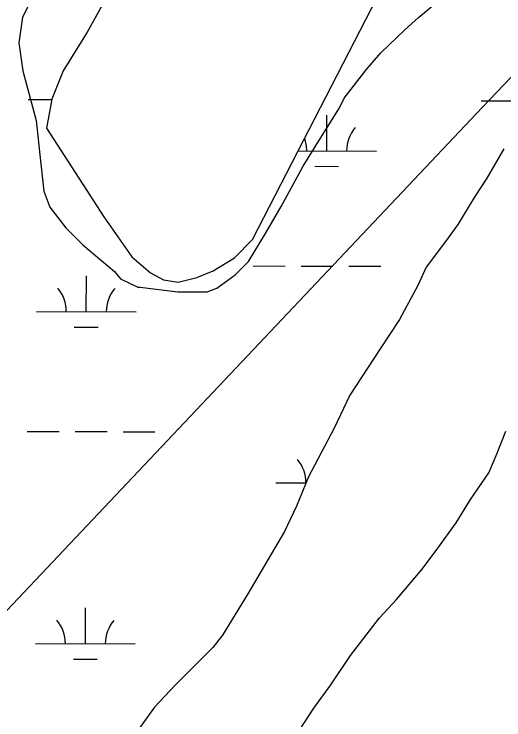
# Model space of a CAD drawing. Extents: x 3161665 to 3199565, y 885729 to 911164.
# Drawn here: x 3167730 to 3168220, y 900624 to 901332 of the extents above; entities that cross this region are included whole.
import ezdxf

# ---------------------------------------------------------------- set-up
doc = ezdxf.new("R2010")
doc.units = 0
for name, color, linetype in [('V-ROAD-CNTR', 7, 'Continuous'), ('V-SITE-VEGE', 7, 'Continuous'), ('V-WETL-SWMP', 7, 'Continuous')]:
    doc.layers.add(name, color=color, linetype=linetype)

msp = doc.modelspace()

# ---------------------------------------------------------------- linework, layer by layer
at = {"layer": 'V-ROAD-CNTR'}
msp.add_lwpolyline([(3168946.16, 902701.5), (3168955.19, 902630.45), (3168961.47, 902535.92), (3168961.45, 902441.41), (3168955.85, 902353.45), (3168941.66, 902266.07), (3168918.08, 902177.69), (3168890.12, 902100.2), (3168863.3, 902033.59), (3168829.59, 901958.4), (3168794.35, 901901.35), (3168736.74, 901818.26), (3168666.19, 901730.64), (3168563.16, 901615.76), (3168462.22, 901514.43), (3168198.97, 901238.47), (3167670.16, 900679.22), (3166933.61, 899908.02), (3166499.21, 899453.99), (3166011.13, 898943.89)], dxfattribs=at)
at = {"layer": 'V-SITE-VEGE'}
for p, q in [((3167746.65, 901345.79), (3167738.14, 901328.68)), ((3168134.74, 901328.38), (3168155.44, 901345.51)), ((3167738.14, 901328.68), (3167734.54, 901303.05)), ((3168121.34, 901316.14), (3168134.74, 901328.38)), ((3168096.99, 901292.9), (3168121.34, 901316.14)), ((3167734.54, 901303.05), (3167738.27, 901274.99)), ((3168082.39, 901275.79), (3168096.99, 901292.9)), ((3167738.27, 901274.99), (3167751.81, 901224.99)), ((3168060.49, 901247.66), (3168082.39, 901275.79)), ((3168055.63, 901237.89), (3168060.49, 901247.66)), ((3168034.96, 901204.9), (3168055.63, 901237.89)), ((3167751.81, 901224.99), (3167755.55, 901190.83)), ((3168019.16, 901179.24), (3168034.96, 901204.9)), ((3168220.46, 901196.78), (3168203.45, 901167.46)), ((3167755.55, 901190.83), (3167759.29, 901154.23)), ((3167997.28, 901138.92), (3168019.16, 901179.24)), ((3168203.45, 901167.46), (3168191.28, 901149.13)), ((3167759.29, 901154.23), (3167765.43, 901138.38)), ((3168191.28, 901149.13), (3168174.27, 901121.02)), ((3167765.43, 901138.38), (3167781.34, 901117.67)), ((3167981.48, 901112.04), (3167997.28, 901138.92)), ((3168174.27, 901121.02), (3168162.1, 901103.91)), ((3167781.34, 901117.67), (3167798.46, 901100.63)), ((3167964.46, 901083.93), (3167981.48, 901112.04)), ((3167798.46, 901100.63), (3167830.25, 901073.86)), ((3168162.1, 901103.91), (3168142.64, 901078.24)), ((3167951.07, 901070.47), (3167964.46, 901083.93)), ((3168142.64, 901078.24), (3168134.14, 901059.91)), ((3167830.25, 901073.86), (3167836.37, 901066.55)), ((3167836.37, 901066.55), (3167853.48, 901058.05)), ((3167932.8, 901057.01), (3167951.07, 901070.47)), ((3167853.48, 901058.05), (3167855.92, 901058.05)), ((3167855.92, 901058.05), (3167893.76, 901053.26)), ((3167923.04, 901053.32), (3167932.8, 901057.01)), ((3168134.14, 901059.91), (3168115.91, 901025.7)), ((3167893.76, 901053.26), (3167923.04, 901053.32)), ((3168115.91, 901025.7), (3168096.46, 900996.37)), ((3168096.46, 900996.37), (3168066.05, 900949.93)), ((3168066.05, 900949.93), (3168050.27, 900916.95)), ((3168050.27, 900916.95), (3168024.75, 900868.08)), ((3168213.84, 900891.7), (3168222.34, 900913.68)), ((3168205.35, 900872.15), (3168213.84, 900891.7)), ((3168024.75, 900868.08), (3168012.62, 900838.76)), ((3168187.1, 900845.26), (3168205.35, 900872.15)), ((3168172.51, 900822.05), (3168187.1, 900845.26)), ((3168012.62, 900838.76), (3168000.47, 900813.11)), ((3168154.27, 900796.38), (3168172.51, 900822.05)), ((3168000.47, 900813.11), (3167964.01, 900750.79)), ((3168138.45, 900775.6), (3168154.27, 900796.38)), ((3168112.9, 900745.03), (3168138.45, 900775.6)), ((3167964.01, 900750.79), (3167938.48, 900709.24)), ((3168095.86, 900726.69), (3168112.9, 900745.03)), ((3168066.66, 900688.79), (3168095.86, 900726.69)), ((3167938.48, 900709.24), (3167928.75, 900697.02)), ((3167928.75, 900697.02), (3167891, 900659.1)), ((3168047.2, 900659.46), (3168066.66, 900688.79)), ((3167891, 900659.1), (3167870.31, 900637.08)), ((3168030.17, 900636.23), (3168047.2, 900659.46)), ((3167870.31, 900637.08), (3167847.2, 900605.3)), ((3168005.85, 900599.57), (3168030.17, 900636.23))]:
    msp.add_line(p, q, dxfattribs=at)
at = {"layer": 'V-WETL-SWMP'}
for p, q in [((3167954.15, 901586.09), (3167802.91, 901313.75)), ((3167968.48, 901105.85), (3168096.5, 901354.27)), ((3167802.91, 901313.75), (3167778.74, 901274.84)), ((3167778.74, 901274.84), (3167767.56, 901246.41)), ((3167743.73, 901246.18), (3167767.51, 901246.12)), ((3167767.56, 901246.41), (3167762.11, 901217.41)), ((3168197.64, 901244.93), (3168229.64, 901244.84)), ((3168042.9, 901194.62), (3168043, 901230.62)), ((3167762.11, 901217.41), (3167819.51, 901128.59)), ((3168014.26, 901194.69), (3168092.9, 901194.48)), ((3168220.46, 901196.79), (3168203.44, 901167.46)), ((3168030.86, 901179.22), (3168054.86, 901179.15)), ((3168203.44, 901167.46), (3168191.28, 901149.13)), ((3168191.28, 901149.13), (3168174.26, 901121.02)), ((3167819.51, 901128.59), (3167847.61, 901088.41)), ((3168174.26, 901121.02), (3168162.1, 901103.91)), ((3167950.37, 901087.47), (3167968.48, 901105.85)), ((3168162.1, 901103.91), (3168142.63, 901078.24)), ((3167847.61, 901088.41), (3167866.19, 901072.48)), ((3167929.1, 901074.6), (3167950.37, 901087.47)), ((3167969.18, 901079.39), (3168001.18, 901079.3)), ((3168017.18, 901079.25), (3168049.18, 901079.17)), ((3168065.18, 901079.12), (3168097.18, 901079.03)), ((3168142.63, 901078.24), (3168134.13, 901059.91)), ((3167866.19, 901072.48), (3167879.22, 901065.61)), ((3167912.75, 901067.85), (3167929.1, 901074.6)), ((3167801.99, 901033.42), (3167802.09, 901069.42)), ((3167879.22, 901065.61), (3167894.22, 901063.28)), ((3167894.22, 901063.28), (3167912.75, 901067.85)), ((3168134.13, 901059.91), (3168115.91, 901025.7)), ((3167751.99, 901033.56), (3167851.99, 901033.28)), ((3168115.91, 901025.7), (3168096.45, 900996.37)), ((3167789.94, 901018.02), (3167813.94, 901017.95)), ((3168096.45, 900996.37), (3168066.05, 900949.93)), ((3168066.05, 900949.93), (3168050.26, 900916.95)), ((3168050.26, 900916.95), (3168024.75, 900868.08)), ((3167742.81, 900913.51), (3167774.81, 900913.42)), ((3167790.81, 900913.38), (3167822.81, 900913.29)), ((3167838.81, 900913.25), (3167870.81, 900913.16)), ((3168213.84, 900891.7), (3168222.33, 900913.68)), ((3168205.34, 900872.15), (3168213.84, 900891.7)), ((3168024.75, 900868.08), (3168012.62, 900838.76)), ((3168187.1, 900845.27), (3168205.34, 900872.15)), ((3167991.98, 900862.08), (3168022.23, 900862)), ((3168172.51, 900822.05), (3168187.1, 900845.27)), ((3168012.62, 900838.76), (3168000.47, 900813.11)), ((3168154.27, 900796.38), (3168172.51, 900822.05)), ((3168000.47, 900813.11), (3167964.01, 900750.79)), ((3168138.45, 900775.6), (3168154.27, 900796.38)), ((3168112.9, 900745.03), (3168138.45, 900775.6)), ((3167964.01, 900750.79), (3167938.48, 900709.24)), ((3168095.85, 900726.69), (3168112.9, 900745.03)), ((3167801.07, 900700.74), (3167801.17, 900736.74)), ((3168066.65, 900688.79), (3168095.85, 900726.69)), ((3167938.48, 900709.24), (3167928.74, 900697.02)), ((3167751.07, 900700.88), (3167851.07, 900700.61)), ((3167928.74, 900697.02), (3167891, 900659.1)), ((3167789.02, 900685.35), (3167813.02, 900685.28)), ((3168047.2, 900659.46), (3168066.65, 900688.79)), ((3167891, 900659.1), (3167870.31, 900637.09)), ((3168030.17, 900636.23), (3168047.2, 900659.46)), ((3167870.31, 900637.09), (3167847.19, 900605.31)), ((3168005.85, 900599.57), (3168030.17, 900636.23))]:
    msp.add_line(p, q, dxfattribs=at)
for centre, start, end in [((3168098.15, 901194.94), 139.06984, 180.6135), ((3167987.66, 901195.24), 359.06985, 20.05352), ((3167746.74, 901034.05), 359.06985, 40.6135), ((3167857.23, 901033.74), 139.06984, 180.6135), ((3167986.74, 900862.57), 359.06985, 40.6135), ((3167745.82, 900701.37), 359.06985, 40.6135), ((3167856.31, 900701.07), 139.06984, 180.6135)]:
    msp.add_arc(centre, 35.25, start, end, dxfattribs=at)

doc.saveas('drawing.dxf')
